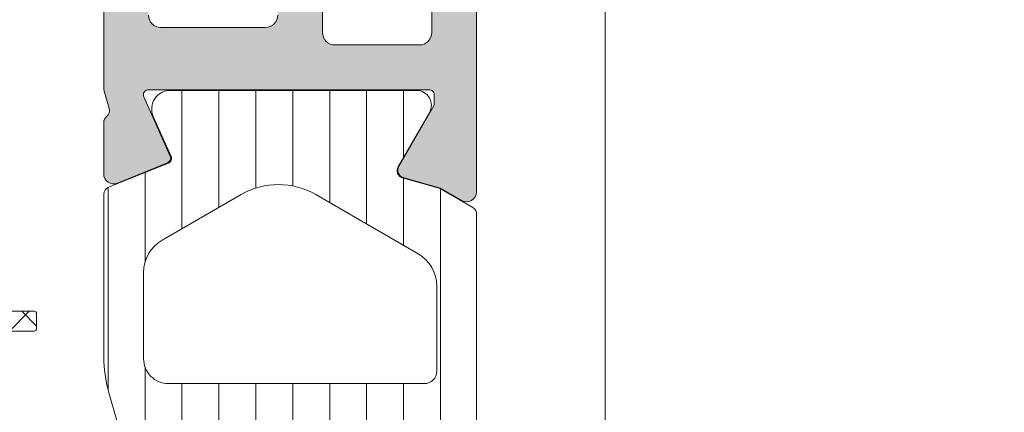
# Model space of a CAD drawing. Header units: millimetres. Extents: x 144573 to 336993, y 74252 to 247042.
# Tile 481 of 656: x 216663 to 216703, y 174667 to 174683. Entities that reach past the tile are written whole.
import ezdxf

# ---------------------------------------------------------------- set-up
doc = ezdxf.new("R2010")
doc.units = ezdxf.units.MM
doc.layers.add('FASÁDA DETAILNÍ', color=255, linetype='Continuous', lineweight=0)
doc.layers.add('NOVA', color=255, linetype='Continuous', lineweight=0)

# ---------------------------------------------------------------- blocks, each defined once
blk = doc.blocks.new('A$C69D17D4D')
at = {"layer": 'FASÁDA DETAILNÍ'}
h = blk.add_hatch(color=256, dxfattribs=at)
edge = h.paths.add_edge_path(flags=16)
edge.add_ellipse((-6469.200171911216, 1338.481925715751), major_axis=(-0.4999740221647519, 0), ratio=1, start_angle=-90.00297707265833, end_angle=0.0029770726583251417, ccw=False)
edge.add_line((-6469.2001459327, 1338.981899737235), (-6451.2001459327, 1338.981899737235))
edge.add_ellipse((-6451.200119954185, 1338.481925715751), major_axis=(-0.4999740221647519, 0), ratio=1, start_angle=179.9970229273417, end_angle=270.00297707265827, ccw=False)
edge.add_line((-6450.7001459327, 1338.481899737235), (-6450.7001459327, 1325.981899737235))
edge.add_ellipse((-6451.200167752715, 1325.981921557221), major_axis=(-0.5000218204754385, 0), ratio=1, start_angle=90.00250027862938, end_angle=179.9974997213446, ccw=False)
edge.add_line((-6451.2001459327, 1325.481899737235), (-6463.8031969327, 1325.481899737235))
edge.add_ellipse((-6463.803198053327, 1323.981900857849), major_axis=(-1.499998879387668, 0), ratio=1, start_angle=-90.00004280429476, end_angle=4.280428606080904e-05)
edge.add_line((-6465.303196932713, 1323.981899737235), (-6465.303196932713, 1310.981911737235))
edge.add_ellipse((-6465.803196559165, 1310.981911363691), major_axis=(-0.49999962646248, 0), ratio=1, start_angle=89.99995719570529, end_angle=180.0000428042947, ccw=False)
edge.add_line((-6465.803196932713, 1310.481911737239), (-6469.200145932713, 1310.481911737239))
edge.add_ellipse((-6469.200146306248, 1310.981911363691), major_axis=(-0.49999962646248, 0), ratio=1, start_angle=-4.280429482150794e-05, end_angle=90.00004280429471, ccw=False)
edge.add_line((-6469.7001459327, 1310.981911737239), (-6469.7001459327, 1338.481899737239))
edge = h.paths.add_edge_path()
edge.add_line((-6498.500140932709, 1339.681911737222), (-6498.500140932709, 1336.681911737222))
edge.add_line((-6498.500140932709, 1336.681911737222), (-6496.500140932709, 1336.681911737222))
edge.add_arc((-6496.500114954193, 1337.181885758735), 0.4999740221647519, 269.9970229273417, 360.0029770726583)
edge.add_line((-6496.000140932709, 1337.181911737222), (-6496.000140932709, 1337.681911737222))
edge.add_line((-6496.000140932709, 1337.681911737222), (-6497.000140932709, 1337.681911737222))
edge.add_line((-6497.000140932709, 1337.681911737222), (-6497.000140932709, 1338.681911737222))
edge.add_arc((-6496.000076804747, 1338.681847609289), 1.000064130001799, 90.00367402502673, 179.9963259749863, ccw=False)
edge.add_line((-6496.000140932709, 1339.681911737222), (-6492.000140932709, 1339.681911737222))
edge.add_arc((-6492.000170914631, 1338.681881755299), 1.000029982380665, 0.0017177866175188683, 89.99828221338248, ccw=False)
edge.add_line((-6491.000140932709, 1338.681911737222), (-6491.000140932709, 1337.681911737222))
edge.add_line((-6491.000140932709, 1337.681911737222), (-6492.000140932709, 1337.681911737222))
edge.add_line((-6492.000140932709, 1337.681911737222), (-6492.000140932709, 1337.181911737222))
edge.add_arc((-6491.500135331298, 1337.181917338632), 0.5000056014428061, 180.0006418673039, 269.9993581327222)
edge.add_line((-6491.500140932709, 1336.681911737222), (-6488.700137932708, 1336.681911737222))
edge.add_arc((-6488.700137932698, 1337.181911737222), 0.5, 270, 450)
edge.add_line((-6488.700137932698, 1337.681911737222), (-6489.000140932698, 1337.681911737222))
edge.add_arc((-6489.000130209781, 1338.181922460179), 0.5000107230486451, 180.0012287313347, 269.99877126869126, ccw=False)
edge.add_line((-6489.500140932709, 1338.181911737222), (-6489.500140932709, 1338.681911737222))
edge.add_arc((-6489.00007301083, 1338.681843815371), 0.500067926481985, 90.00778221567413, 179.9922177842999, ccw=False)
edge.add_line((-6489.000140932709, 1339.181911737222), (-6477.700145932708, 1339.181911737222))
edge.add_arc((-6477.700167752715, 1338.681889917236), 0.5000218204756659, 0.0025002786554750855, 89.99749972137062, ccw=False)
edge.add_line((-6477.2001459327, 1338.681911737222), (-6477.2001459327, 1338.181911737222))
edge.add_arc((-6477.70008325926, 1338.181849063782), 0.4999373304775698, -90.00718274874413, 0.007182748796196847, ccw=False)
edge.add_line((-6477.7001459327, 1337.681911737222), (-6478.000148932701, 1337.681911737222))
edge.add_arc((-6478.000086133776, 1337.181848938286), 0.5000628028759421, 90.00719532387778, 179.9928046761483)
edge.add_line((-6478.500148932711, 1337.181911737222), (-6478.500148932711, 1332.681911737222))
edge.add_arc((-6478.000143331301, 1332.681917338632), 0.5000056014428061, 180.0006418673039, 269.9993581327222)
edge.add_line((-6478.000148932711, 1332.181911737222), (-6477.200145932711, 1332.181911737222))
edge.add_arc((-6477.200119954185, 1332.681885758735), 0.4999740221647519, 269.9970229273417, 360.0029770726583)
edge.add_line((-6476.7001459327, 1332.681911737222), (-6476.7001459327, 1334.681911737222))
edge.add_arc((-6476.200078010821, 1334.681843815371), 0.500067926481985, 90.00778221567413, 179.9922177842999, ccw=False)
edge.add_line((-6476.2001459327, 1335.181911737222), (-6475.7001459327, 1335.181911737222))
edge.add_arc((-6475.70008325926, 1335.681849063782), 0.499937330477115, 269.9928172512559, 360.0071827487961)
edge.add_line((-6475.2001459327, 1335.681911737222), (-6475.2001459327, 1338.681911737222))
edge.add_arc((-6474.700090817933, 1338.681856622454), 0.500055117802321, 90.00631499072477, 179.9936850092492, ccw=False)
edge.add_line((-6474.7001459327, 1339.181911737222), (-6473.000148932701, 1339.181911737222))
edge.add_arc((-6473.000117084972, 1337.681943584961), 1.499968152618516, -0.0012165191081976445, 90.0012165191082, ccw=False)
edge.add_line((-6471.500148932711, 1337.681911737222), (-6471.500148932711, 1311.681911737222))
edge.add_arc((-6472.000128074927, 1311.681890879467), 0.4999791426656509, -90.00239022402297, 0.002390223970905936, ccw=False)
edge.add_line((-6472.000148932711, 1311.181911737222), (-6476.200145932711, 1311.181911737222))
edge.add_arc((-6476.20014033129, 1311.681917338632), 0.5000056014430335, 180.0006418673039, 269.99935813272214, ccw=False)
edge.add_line((-6476.7001459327, 1311.681911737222), (-6476.7001459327, 1313.681911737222))
edge.add_arc((-6477.200167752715, 1313.681889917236), 0.5000218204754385, 0.002500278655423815, 89.99749972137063)
edge.add_line((-6477.2001459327, 1314.181911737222), (-6478.000148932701, 1314.181911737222))
edge.add_arc((-6478.000096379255, 1313.681859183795), 0.5000525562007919, 90.00602154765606, 179.993978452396)
edge.add_line((-6478.500148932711, 1313.681911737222), (-6478.500148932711, 1308.681910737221))
edge.add_line((-6478.500148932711, 1308.681910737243), (-6478.282827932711, 1307.924021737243))
edge.add_arc((-6478.57120634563, 1307.841330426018), 0.2999999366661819, -52.09518532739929, 16.000024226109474, ccw=False)
edge.add_arc((-6478.202595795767, 1307.367910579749), 0.3000001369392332, 127.9047180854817, 179.9999699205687)
edge.add_line((-6478.502595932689, 1307.36791073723), (-6478.502593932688, 1305.30376373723))
edge.add_arc((-6478.102594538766, 1305.303763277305), 0.3999993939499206, 179.9999341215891, 291.9737695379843)
edge.add_line((-6477.952921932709, 1304.932821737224), (-6475.929692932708, 1305.749182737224))
edge.add_arc((-6476.00452955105, 1305.934652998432), 0.19999934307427, 291.9739078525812, 384.14109237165)
edge.add_line((-6475.82202193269, 1306.016449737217), (-6476.89034193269, 1308.400134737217))
edge.add_arc((-6476.707833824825, 1308.481931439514), 0.1999997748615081, 89.18009939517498, 204.1410254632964, ccw=False)
edge.add_line((-6476.70497193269, 1308.681910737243), (-6465.400891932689, 1308.681911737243))
edge.add_arc((-6465.392460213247, 1308.490497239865), 0.1916001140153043, -1.0444500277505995, 92.52222189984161, ccw=False)
edge.add_line((-6465.200891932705, 1308.487004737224), (-6465.200891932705, 1308.066420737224))
edge.add_line((-6465.200891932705, 1308.066420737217), (-6466.632626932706, 1305.600808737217))
edge.add_arc((-6466.373289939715, 1305.449997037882), 0.2999997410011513, 149.8208038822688, 254.0000282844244)
edge.add_line((-6466.455980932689, 1305.161618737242), (-6464.963819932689, 1304.733747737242))
edge.add_line((-6464.963819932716, 1304.73374773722), (-6464.100544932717, 1304.23533573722))
edge.add_arc((-6463.900544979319, 1304.581745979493), 0.4000000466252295, 240.0000115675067, 359.9999652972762)
edge.add_line((-6463.5005449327, 1304.581745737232), (-6463.5008919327, 1308.689676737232))
edge.add_line((-6463.500891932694, 1308.689676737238), (-6463.503196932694, 1323.181733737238))
edge.add_arc((-6463.003197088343, 1323.181911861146), 0.4999998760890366, 89.99998216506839, 180.0204115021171, ccw=False)
edge.add_line((-6463.003196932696, 1323.681911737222), (-6457.600154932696, 1323.681911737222))
edge.add_arc((-6457.600154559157, 1323.181912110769), 0.49999962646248, -4.28042947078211e-05, 90.00004280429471, ccw=False)
edge.add_line((-6457.100154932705, 1323.181911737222), (-6457.100154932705, 1320.681911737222))
edge.add_arc((-6456.600155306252, 1320.681911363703), 0.49999962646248, 179.9999571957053, 270.0000428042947)
edge.add_line((-6456.600154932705, 1320.181911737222), (-6455.300151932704, 1320.181911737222))
edge.add_arc((-6455.300131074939, 1320.681890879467), 0.4999791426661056, 269.997609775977, 360.002390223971)
edge.add_line((-6454.800151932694, 1320.681911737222), (-6454.800151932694, 1321.181911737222))
edge.add_line((-6454.800151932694, 1321.181911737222), (-6455.800151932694, 1321.181911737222))
edge.add_line((-6455.800151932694, 1321.181911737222), (-6455.800151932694, 1322.681911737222))
edge.add_arc((-6454.800120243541, 1322.681880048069), 1.000031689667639, 90.00181559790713, 179.998184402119, ccw=False)
edge.add_line((-6454.800151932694, 1323.681911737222), (-6450.800151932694, 1323.681911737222))
edge.add_arc((-6450.800221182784, 1322.681842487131), 1.00006925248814, 0.003967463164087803, 89.99603253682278, ccw=False)
edge.add_line((-6449.800151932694, 1322.681911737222), (-6449.800151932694, 1321.181911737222))
edge.add_line((-6449.800151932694, 1321.181911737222), (-6450.800151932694, 1321.181911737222))
edge.add_line((-6450.800151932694, 1321.181911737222), (-6450.800151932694, 1320.681911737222))
edge.add_arc((-6450.300177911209, 1320.681885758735), 0.4999740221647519, 179.9970229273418, 270.0029770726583)
edge.add_line((-6450.300151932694, 1320.181911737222), (-6449.000148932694, 1320.181911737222))
edge.add_arc((-6449.000154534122, 1320.681917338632), 0.5000056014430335, 270.0006418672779, 359.9993581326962)
edge.add_line((-6448.500148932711, 1320.681911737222), (-6448.500148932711, 1339.681911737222))
edge.add_arc((-6450.000119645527, 1339.681941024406), 1.499970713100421, 359.9988812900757, 450.0011187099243)
edge.add_line((-6450.000148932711, 1341.181911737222), (-6497.000140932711, 1341.181911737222))
edge.add_arc((-6497.000080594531, 1339.681851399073), 1.500060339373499, 90.00230465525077, 179.9976953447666)
h = blk.add_hatch(dxfattribs=at)
h.set_pattern_fill('ANSI37', color=256, scale=0.48, angle=90, style=0)
h.set_pattern_definition([(135, (-6493.500120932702, 1281.181939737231), (-1.077630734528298, -1.077630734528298), []), (225, (-6493.500120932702, 1281.181939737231), (1.077630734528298, -1.077630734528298), [])])
edge = h.paths.add_edge_path(flags=16)
edge.add_line((-6494.164414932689, 1277.780662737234), (-6495.557268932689, 1277.880406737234))
edge.add_arc((-6495.600126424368, 1277.281939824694), 0.599999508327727, 85.90391948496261, 180.0000083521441)
edge.add_arc((-6495.600126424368, 1277.28193964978), 0.5999995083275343, 179.9999916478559, 274.0960805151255)
edge.add_line((-6495.557268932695, 1276.683472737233), (-6494.164414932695, 1276.783216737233))
edge.add_arc((-6494.200129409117, 1277.281939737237), 0.500000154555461, 274.0960644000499, 445.903935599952)
edge = h.paths.add_edge_path(flags=16)
edge.add_arc((-6491.00012130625, 1275.681943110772), 0.49999962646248, 89.99995719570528, 180.0000428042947)
edge.add_line((-6491.500120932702, 1275.681942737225), (-6491.500120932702, 1272.088257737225))
edge.add_arc((-6491.000120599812, 1272.088257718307), 0.5000003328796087, 179.9999978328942, 293.2180266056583)
edge.add_line((-6490.803004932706, 1271.62875173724), (-6484.471902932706, 1274.34462973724))
edge.add_arc((-6484.669018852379, 1274.804135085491), 0.4999998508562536, 293.218081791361, 362.5001106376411)
edge.add_line((-6484.169494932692, 1274.825945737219), (-6484.207820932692, 1275.703752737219))
edge.add_arc((-6484.707344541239, 1275.68194324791), 0.4999994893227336, 2.499979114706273, 90.00004485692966)
edge.add_line((-6484.707344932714, 1276.181942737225), (-6491.000120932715, 1276.181942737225))
edge = h.paths.add_edge_path(flags=16)
edge.add_line((-6485.591958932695, 1301.235861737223), (-6494.488811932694, 1305.384531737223))
edge.add_arc((-6494.700121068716, 1304.931377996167), 0.4999998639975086, 64.99999208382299, 180.0000296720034)
edge.add_line((-6495.200120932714, 1304.93137773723), (-6495.200120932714, 1295.58194273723))
edge.add_arc((-6494.700121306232, 1295.5819423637), 0.49999962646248, 179.9999571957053, 270.0000428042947)
edge.add_line((-6494.700120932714, 1295.081942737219), (-6485.576197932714, 1295.081942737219))
edge.add_arc((-6485.576198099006, 1295.581942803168), 0.5000000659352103, 270.0000190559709, 362.5000272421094)
edge.add_line((-6485.076673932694, 1295.603752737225), (-6485.303743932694, 1300.804516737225))
edge.add_arc((-6485.803269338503, 1300.782707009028), 0.5000012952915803, 2.499997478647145, 64.99990801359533)
edge = h.paths.add_edge_path(flags=16)
edge.add_arc((-6494.700121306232, 1292.381943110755), 0.49999962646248, 89.99995719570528, 180.0000428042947)
edge.add_line((-6495.200120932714, 1292.381942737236), (-6495.200120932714, 1285.181942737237))
edge.add_arc((-6494.700121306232, 1285.181942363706), 0.49999962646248, 179.9999571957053, 270.0000428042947)
edge.add_line((-6494.700120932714, 1284.681942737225), (-6493.500120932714, 1284.681942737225))
edge.add_arc((-6493.50011943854, 1282.681944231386), 1.999998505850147, -4.280428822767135e-05, 90.00004280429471, ccw=False)
edge.add_line((-6491.500120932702, 1282.681942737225), (-6491.500120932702, 1278.881942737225))
edge.add_arc((-6491.00012130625, 1278.881942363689), 0.49999962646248, 179.9999571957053, 270.0000428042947)
edge.add_line((-6491.000120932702, 1278.381942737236), (-6484.847059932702, 1278.381942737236))
edge.add_arc((-6484.847060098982, 1278.881942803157), 0.5000000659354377, 270.0000190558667, 362.5000272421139)
edge.add_line((-6484.347535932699, 1278.903752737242), (-6484.587670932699, 1284.403752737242))
edge.add_arc((-6485.087194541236, 1284.381943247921), 0.4999994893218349, 2.49997911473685, 90.00004485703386)
edge.add_line((-6485.087194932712, 1284.881942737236), (-6490.400120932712, 1284.881942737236))
edge.add_arc((-6490.400120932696, 1285.981942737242), 1.099999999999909, 90, 270, ccw=False)
edge.add_line((-6490.400120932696, 1287.081942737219), (-6485.226909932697, 1287.081942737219))
edge.add_arc((-6485.226910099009, 1287.581942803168), 0.5000000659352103, 270.0000190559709, 362.5000272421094)
edge.add_line((-6484.727385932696, 1287.603752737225), (-6484.936958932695, 1292.403752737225))
edge.add_arc((-6485.436482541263, 1292.381943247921), 0.4999994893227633, 2.499979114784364, 90.00004485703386)
edge.add_line((-6485.43648293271, 1292.881942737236), (-6494.700120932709, 1292.881942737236))
edge = h.paths.add_edge_path()
edge.add_line((-6493.313663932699, 1307.594995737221), (-6484.525797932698, 1303.497146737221))
edge.add_ellipse((-6485.793655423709, 1300.778221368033), major_axis=(-3.000002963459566, 0), ratio=1, start_angle=182.500058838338, end_angle=244.9999693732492, ccw=False)
edge.add_line((-6482.796507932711, 1300.909082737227), (-6482.768173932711, 1300.260132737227))
edge.add_ellipse((-6482.268650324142, 1300.281942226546), major_axis=(-0.4999994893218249, 0), ratio=1, start_angle=2.499979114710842, end_angle=90.00004485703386)
edge.add_line((-6482.268649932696, 1299.781942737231), (-6481.300120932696, 1299.781942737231))
edge.add_ellipse((-6481.300120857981, 1299.681942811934), major_axis=(-0.09999992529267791, 0), ratio=1, start_angle=179.9999571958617, end_angle=270.00004280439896, ccw=False)
edge.add_line((-6481.200120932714, 1299.681942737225), (-6481.200120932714, 1299.081942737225))
edge.add_ellipse((-6481.300120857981, 1299.081942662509), major_axis=(-0.09999992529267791, 0), ratio=1, start_angle=89.9999571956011, end_angle=180.0000428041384, ccw=False)
edge.add_line((-6481.30012093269, 1298.981942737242), (-6482.20315893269, 1298.981942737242))
edge.add_ellipse((-6482.20315876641, 1298.481942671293), major_axis=(-0.500000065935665, 0), ratio=1, start_angle=-89.99998094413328, end_angle=2.500027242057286)
edge.add_line((-6482.702682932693, 1298.460132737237), (-6482.308844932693, 1289.559838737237))
edge.add_ellipse((-6481.809333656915, 1289.58194284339), major_axis=(-0.5000001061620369, 0), ratio=1, start_angle=2.533769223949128, end_angle=90.00008298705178)
edge.add_line((-6481.809332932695, 1289.081942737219), (-6481.200120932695, 1289.081942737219))
edge.add_ellipse((-6481.200120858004, 1288.981942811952), major_axis=(-0.09999992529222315, 0), ratio=1, start_angle=179.9999571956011, end_angle=270.00004280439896, ccw=False)
edge.add_line((-6481.100120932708, 1288.981942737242), (-6481.100120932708, 1288.381942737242))
edge.add_ellipse((-6481.200120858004, 1288.381942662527), major_axis=(-0.09999992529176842, 0), ratio=1, start_angle=89.9999571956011, end_angle=180.000042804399, ccw=False)
edge.add_line((-6481.200120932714, 1288.281942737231), (-6481.729682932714, 1288.281942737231))
edge.add_ellipse((-6481.729683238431, 1287.781942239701), major_axis=(-0.5000004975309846, 0), ratio=1, start_angle=-90.000035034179, end_angle=2.533697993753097)
edge.add_line((-6482.229194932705, 1287.759838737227), (-6481.718538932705, 1276.219613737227))
edge.add_ellipse((-6481.219014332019, 1276.241423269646), major_axis=(-0.5000004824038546, 0), ratio=1, start_angle=2.499979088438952, end_angle=93.21705730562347)
edge.add_line((-6481.19095493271, 1275.742210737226), (-6476.05721193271, 1276.030773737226))
edge.add_ellipse((-6476.172767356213, 1276.44119173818), major_axis=(-0.426375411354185, 0), ratio=1, start_angle=105.7248544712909, end_angle=249.2410276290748)
edge.add_line((-6476.021643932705, 1276.839886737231), (-6476.254246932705, 1276.838646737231))
edge.add_line((-6476.254246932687, 1276.838646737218), (-6478.136825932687, 1276.540508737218))
edge.add_line((-6478.136825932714, 1276.540508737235), (-6480.986110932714, 1276.940934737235))
edge.add_ellipse((-6480.944360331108, 1277.238015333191), major_axis=(-0.2999999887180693, 0), ratio=1, start_angle=-34.597746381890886, end_angle=82.0002559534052, ccw=False)
edge.add_ellipse((-6478.721789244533, 1275.704901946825), major_axis=(-3.000047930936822, 0), ratio=1, start_angle=251.99157541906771, end_angle=325.40235871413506, ccw=False)
edge.add_line((-6477.794303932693, 1278.557980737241), (-6475.539412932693, 1277.924404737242))
edge.add_ellipse((-6475.700342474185, 1277.149192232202), major_axis=(-0.7917403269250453, 0), ratio=1, start_angle=186.798346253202, end_angle=258.2723102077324, ccw=False)
edge.add_line((-6474.914168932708, 1277.242914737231), (-6474.912947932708, 1276.184704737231))
edge.add_ellipse((-6476.092034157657, 1276.313828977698), major_axis=(-1.18613548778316, 0), ratio=1, start_angle=108.655576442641, end_angle=173.7503218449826, ccw=False)
edge.add_line((-6475.712614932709, 1275.190014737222), (-6478.953954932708, 1274.095681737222))
edge.add_line((-6478.953954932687, 1274.095681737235), (-6487.003749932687, 1271.205903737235))
edge.add_line((-6487.003749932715, 1271.205903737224), (-6496.901626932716, 1266.873094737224))
edge.add_ellipse((-6497.09989699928, 1267.332103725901), major_axis=(-0.5000002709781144, 0), ratio=1, start_angle=0.0665763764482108, end_angle=113.36204948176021, ccw=False)
edge.add_line((-6497.59989693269, 1267.331522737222), (-6497.600531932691, 1267.878223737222))
edge.add_ellipse((-6497.100531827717, 1267.878804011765), major_axis=(-0.50000044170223, 0), ratio=1, start_angle=-66.07917546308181, end_angle=0.06649451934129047, ccw=False)
edge.add_line((-6497.303268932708, 1268.335857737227), (-6494.099265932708, 1269.737613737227))
edge.add_ellipse((-6494.500120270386, 1270.653754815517), major_axis=(-0.9999993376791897, 0), ratio=1, start_angle=113.6316147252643, end_angle=180.0000528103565)
edge.add_line((-6493.500120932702, 1270.653755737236), (-6493.500120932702, 1275.881697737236))
edge.add_line((-6493.500120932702, 1275.881697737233), (-6495.299599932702, 1275.881706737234))
edge.add_line((-6495.29959993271, 1275.881706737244), (-6495.43754193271, 1275.366905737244))
edge.add_ellipse((-6495.714695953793, 1275.48167099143), major_axis=(-0.2999756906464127, 0), ratio=1, start_angle=67.49643330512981, end_angle=157.5062997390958, ccw=False)
edge.add_line((-6495.829508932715, 1275.204536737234), (-6497.099635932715, 1276.053703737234))
edge.add_ellipse((-6496.599915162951, 1276.919567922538), major_axis=(-0.9997207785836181, 0), ratio=1, start_angle=-0.007611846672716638, end_angle=60.00923930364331, ccw=False)
edge.add_line((-6497.599635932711, 1276.919700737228), (-6497.599604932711, 1277.644061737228))
edge.add_ellipse((-6496.599867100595, 1277.643853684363), major_axis=(-0.9997378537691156, 0), ratio=1, start_angle=299.99132494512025, end_angle=359.98807632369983, ccw=False)
edge.add_line((-6497.099604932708, 1278.509727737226), (-6495.829508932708, 1279.358894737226))
edge.add_ellipse((-6495.714697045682, 1279.081747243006), major_axis=(-0.2999875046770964, 0), ratio=1, start_angle=202.4986038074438, end_angle=292.50240617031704, ccw=False)
edge.add_line((-6495.437541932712, 1279.196540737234), (-6495.299569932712, 1278.681724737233))
edge.add_line((-6495.299569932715, 1278.681724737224), (-6493.500120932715, 1278.681716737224))
edge.add_line((-6493.500120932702, 1278.681716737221), (-6493.500120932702, 1281.881943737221))
edge.add_ellipse((-6493.800120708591, 1281.881943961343), major_axis=(-0.2999997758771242, 0), ratio=1, start_angle=179.9999571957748, end_angle=270.0000428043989)
edge.add_line((-6493.80012093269, 1282.181943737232), (-6497.10011693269, 1282.181943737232))
edge.add_ellipse((-6497.100117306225, 1282.681943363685), major_axis=(-0.49999962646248, 0), ratio=1, start_angle=-4.280429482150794e-05, end_angle=90.00004280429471, ccw=False)
edge.add_line((-6497.600116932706, 1282.681943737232), (-6497.600116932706, 1309.579565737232))
edge.add_line((-6497.600116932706, 1309.579565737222), (-6496.049724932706, 1310.474683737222))
edge.add_ellipse((-6495.799724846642, 1310.041671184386), major_axis=(-0.4999999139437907, 0), ratio=1, start_angle=180.0000633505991, end_angle=300.0000170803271, ccw=False)
edge.add_line((-6495.299724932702, 1310.041671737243), (-6493.602353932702, 1310.041671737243))
edge.add_line((-6493.602353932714, 1310.041671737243), (-6493.602353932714, 1308.048149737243))
edge.add_ellipse((-6493.102353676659, 1308.048149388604), major_axis=(-0.5000002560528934, 0), ratio=1, start_angle=-3.995133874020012e-05, end_angle=64.99987141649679)
h = blk.add_hatch(dxfattribs=at)
h.set_pattern_fill('ANSI37', color=256, scale=0.48, angle=90, style=0)
h.set_pattern_definition([(135, (-6493.500120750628, 1281.181939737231), (-1.077630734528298, -1.077630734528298), []), (225, (-6493.500120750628, 1281.181939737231), (1.077630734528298, -1.077630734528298), [])])
edge = h.paths.add_edge_path(flags=16)
edge.add_line((-6494.164414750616, 1277.780662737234), (-6495.557268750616, 1277.880406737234))
edge.add_arc((-6495.600126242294, 1277.281939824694), 0.599999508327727, 85.90391948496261, 180.0000083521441)
edge.add_arc((-6495.600126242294, 1277.28193964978), 0.5999995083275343, 179.9999916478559, 274.0960805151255)
edge.add_line((-6495.557268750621, 1276.683472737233), (-6494.164414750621, 1276.783216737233))
edge.add_arc((-6494.200129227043, 1277.281939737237), 0.500000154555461, 274.0960644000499, 445.903935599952)
edge = h.paths.add_edge_path(flags=16)
edge.add_arc((-6491.000121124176, 1275.681943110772), 0.49999962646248, 89.99995719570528, 180.0000428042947)
edge.add_line((-6491.500120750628, 1275.681942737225), (-6491.500120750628, 1272.088257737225))
edge.add_arc((-6491.000120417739, 1272.088257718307), 0.5000003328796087, 179.9999978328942, 293.2180266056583)
edge.add_line((-6490.803004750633, 1271.62875173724), (-6484.471902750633, 1274.34462973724))
edge.add_arc((-6484.669018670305, 1274.804135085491), 0.4999998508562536, 293.218081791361, 362.5001106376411)
edge.add_line((-6484.169494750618, 1274.825945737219), (-6484.207820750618, 1275.703752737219))
edge.add_arc((-6484.707344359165, 1275.68194324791), 0.4999994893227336, 2.499979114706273, 90.00004485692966)
edge.add_line((-6484.707344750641, 1276.181942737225), (-6491.000120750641, 1276.181942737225))
edge = h.paths.add_edge_path(flags=16)
edge.add_line((-6485.591958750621, 1301.235861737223), (-6494.488811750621, 1305.384531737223))
edge.add_arc((-6494.700120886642, 1304.931377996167), 0.4999998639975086, 64.99999208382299, 180.0000296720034)
edge.add_line((-6495.20012075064, 1304.93137773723), (-6495.20012075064, 1295.58194273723))
edge.add_arc((-6494.700121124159, 1295.5819423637), 0.49999962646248, 179.9999571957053, 270.0000428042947)
edge.add_line((-6494.70012075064, 1295.081942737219), (-6485.57619775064, 1295.081942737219))
edge.add_arc((-6485.576197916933, 1295.581942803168), 0.5000000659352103, 270.0000190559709, 362.5000272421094)
edge.add_line((-6485.07667375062, 1295.603752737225), (-6485.30374375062, 1300.804516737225))
edge.add_arc((-6485.803269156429, 1300.782707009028), 0.5000012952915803, 2.499997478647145, 64.99990801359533)
edge = h.paths.add_edge_path(flags=16)
edge.add_arc((-6494.700121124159, 1292.381943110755), 0.49999962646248, 89.99995719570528, 180.0000428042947)
edge.add_line((-6495.20012075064, 1292.381942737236), (-6495.20012075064, 1285.181942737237))
edge.add_arc((-6494.700121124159, 1285.181942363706), 0.49999962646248, 179.9999571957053, 270.0000428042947)
edge.add_line((-6494.70012075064, 1284.681942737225), (-6493.50012075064, 1284.681942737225))
edge.add_arc((-6493.500119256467, 1282.681944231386), 1.999998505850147, -4.280428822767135e-05, 90.00004280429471, ccw=False)
edge.add_line((-6491.500120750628, 1282.681942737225), (-6491.500120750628, 1278.881942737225))
edge.add_arc((-6491.000121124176, 1278.881942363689), 0.49999962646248, 179.9999571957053, 270.0000428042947)
edge.add_line((-6491.000120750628, 1278.381942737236), (-6484.847059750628, 1278.381942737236))
edge.add_arc((-6484.847059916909, 1278.881942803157), 0.5000000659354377, 270.0000190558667, 362.5000272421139)
edge.add_line((-6484.347535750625, 1278.903752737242), (-6484.587670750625, 1284.403752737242))
edge.add_arc((-6485.087194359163, 1284.381943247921), 0.4999994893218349, 2.49997911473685, 90.00004485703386)
edge.add_line((-6485.087194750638, 1284.881942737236), (-6490.400120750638, 1284.881942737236))
edge.add_arc((-6490.400120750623, 1285.981942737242), 1.099999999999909, 90, 270, ccw=False)
edge.add_line((-6490.400120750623, 1287.081942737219), (-6485.226909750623, 1287.081942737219))
edge.add_arc((-6485.226909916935, 1287.581942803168), 0.5000000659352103, 270.0000190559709, 362.5000272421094)
edge.add_line((-6484.727385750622, 1287.603752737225), (-6484.936958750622, 1292.403752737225))
edge.add_arc((-6485.43648235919, 1292.381943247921), 0.4999994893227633, 2.499979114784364, 90.00004485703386)
edge.add_line((-6485.436482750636, 1292.881942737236), (-6494.700120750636, 1292.881942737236))
edge = h.paths.add_edge_path()
edge.add_line((-6493.313663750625, 1307.594995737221), (-6484.525797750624, 1303.497146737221))
edge.add_ellipse((-6485.793655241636, 1300.778221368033), major_axis=(-3.000002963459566, 0), ratio=1, start_angle=182.500058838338, end_angle=244.9999693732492, ccw=False)
edge.add_line((-6482.796507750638, 1300.909082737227), (-6482.768173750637, 1300.260132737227))
edge.add_ellipse((-6482.268650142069, 1300.281942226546), major_axis=(-0.4999994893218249, 0), ratio=1, start_angle=2.499979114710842, end_angle=90.00004485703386)
edge.add_line((-6482.268649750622, 1299.781942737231), (-6481.300120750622, 1299.781942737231))
edge.add_ellipse((-6481.300120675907, 1299.681942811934), major_axis=(-0.09999992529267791, 0), ratio=1, start_angle=179.9999571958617, end_angle=270.00004280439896, ccw=False)
edge.add_line((-6481.20012075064, 1299.681942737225), (-6481.20012075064, 1299.081942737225))
edge.add_ellipse((-6481.300120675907, 1299.081942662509), major_axis=(-0.09999992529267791, 0), ratio=1, start_angle=89.9999571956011, end_angle=180.0000428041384, ccw=False)
edge.add_line((-6481.300120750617, 1298.981942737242), (-6482.203158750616, 1298.981942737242))
edge.add_ellipse((-6482.203158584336, 1298.481942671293), major_axis=(-0.500000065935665, 0), ratio=1, start_angle=-89.99998094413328, end_angle=2.500027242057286)
edge.add_line((-6482.70268275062, 1298.460132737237), (-6482.30884475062, 1289.559838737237))
edge.add_ellipse((-6481.809333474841, 1289.58194284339), major_axis=(-0.5000001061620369, 0), ratio=1, start_angle=2.533769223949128, end_angle=90.00008298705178)
edge.add_line((-6481.809332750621, 1289.081942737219), (-6481.200120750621, 1289.081942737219))
edge.add_ellipse((-6481.200120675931, 1288.981942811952), major_axis=(-0.09999992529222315, 0), ratio=1, start_angle=179.9999571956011, end_angle=270.00004280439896, ccw=False)
edge.add_line((-6481.100120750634, 1288.981942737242), (-6481.100120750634, 1288.381942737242))
edge.add_ellipse((-6481.200120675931, 1288.381942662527), major_axis=(-0.09999992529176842, 0), ratio=1, start_angle=89.9999571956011, end_angle=180.000042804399, ccw=False)
edge.add_line((-6481.20012075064, 1288.281942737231), (-6481.729682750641, 1288.281942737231))
edge.add_ellipse((-6481.729683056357, 1287.781942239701), major_axis=(-0.5000004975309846, 0), ratio=1, start_angle=-90.000035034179, end_angle=2.533697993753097)
edge.add_line((-6482.229194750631, 1287.759838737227), (-6481.718538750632, 1276.219613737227))
edge.add_ellipse((-6481.219014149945, 1276.241423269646), major_axis=(-0.5000004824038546, 0), ratio=1, start_angle=2.499979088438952, end_angle=93.21705730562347)
edge.add_line((-6481.190954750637, 1275.742210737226), (-6476.057211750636, 1276.030773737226))
edge.add_ellipse((-6476.172767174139, 1276.44119173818), major_axis=(-0.426375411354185, 0), ratio=1, start_angle=105.7248544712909, end_angle=249.2410276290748)
edge.add_line((-6476.021643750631, 1276.839886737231), (-6476.254246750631, 1276.838646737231))
edge.add_line((-6476.254246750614, 1276.838646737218), (-6478.136825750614, 1276.540508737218))
edge.add_line((-6478.13682575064, 1276.540508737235), (-6480.98611075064, 1276.940934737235))
edge.add_ellipse((-6480.944360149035, 1277.238015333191), major_axis=(-0.2999999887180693, 0), ratio=1, start_angle=-34.597746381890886, end_angle=82.0002559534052, ccw=False)
edge.add_ellipse((-6478.72178906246, 1275.704901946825), major_axis=(-3.000047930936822, 0), ratio=1, start_angle=251.99157541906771, end_angle=325.40235871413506, ccw=False)
edge.add_line((-6477.794303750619, 1278.557980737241), (-6475.53941275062, 1277.924404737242))
edge.add_ellipse((-6475.700342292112, 1277.149192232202), major_axis=(-0.7917403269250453, 0), ratio=1, start_angle=186.798346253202, end_angle=258.2723102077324, ccw=False)
edge.add_line((-6474.914168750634, 1277.242914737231), (-6474.912947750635, 1276.184704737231))
edge.add_ellipse((-6476.092033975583, 1276.313828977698), major_axis=(-1.18613548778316, 0), ratio=1, start_angle=108.655576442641, end_angle=173.7503218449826, ccw=False)
edge.add_line((-6475.712614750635, 1275.190014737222), (-6478.953954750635, 1274.095681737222))
edge.add_line((-6478.953954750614, 1274.095681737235), (-6487.003749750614, 1271.205903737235))
edge.add_line((-6487.003749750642, 1271.205903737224), (-6496.901626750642, 1266.873094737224))
edge.add_ellipse((-6497.099896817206, 1267.332103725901), major_axis=(-0.5000002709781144, 0), ratio=1, start_angle=0.0665763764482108, end_angle=113.36204948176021, ccw=False)
edge.add_line((-6497.599896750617, 1267.331522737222), (-6497.600531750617, 1267.878223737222))
edge.add_ellipse((-6497.100531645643, 1267.878804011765), major_axis=(-0.50000044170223, 0), ratio=1, start_angle=-66.07917546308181, end_angle=0.06649451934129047, ccw=False)
edge.add_line((-6497.303268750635, 1268.335857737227), (-6494.099265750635, 1269.737613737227))
edge.add_ellipse((-6494.500120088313, 1270.653754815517), major_axis=(-0.9999993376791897, 0), ratio=1, start_angle=113.6316147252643, end_angle=180.0000528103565)
edge.add_line((-6493.500120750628, 1270.653755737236), (-6493.500120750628, 1275.881697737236))
edge.add_line((-6493.500120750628, 1275.881697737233), (-6495.299599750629, 1275.881706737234))
edge.add_line((-6495.299599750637, 1275.881706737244), (-6495.437541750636, 1275.366905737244))
edge.add_ellipse((-6495.71469577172, 1275.48167099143), major_axis=(-0.2999756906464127, 0), ratio=1, start_angle=67.49643330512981, end_angle=157.5062997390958, ccw=False)
edge.add_line((-6495.829508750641, 1275.204536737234), (-6497.099635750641, 1276.053703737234))
edge.add_ellipse((-6496.599914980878, 1276.919567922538), major_axis=(-0.9997207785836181, 0), ratio=1, start_angle=-0.007611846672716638, end_angle=60.00923930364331, ccw=False)
edge.add_line((-6497.599635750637, 1276.919700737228), (-6497.599604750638, 1277.644061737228))
edge.add_ellipse((-6496.599866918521, 1277.643853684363), major_axis=(-0.9997378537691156, 0), ratio=1, start_angle=299.99132494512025, end_angle=359.98807632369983, ccw=False)
edge.add_line((-6497.099604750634, 1278.509727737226), (-6495.829508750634, 1279.358894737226))
edge.add_ellipse((-6495.714696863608, 1279.081747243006), major_axis=(-0.2999875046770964, 0), ratio=1, start_angle=202.4986038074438, end_angle=292.50240617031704, ccw=False)
edge.add_line((-6495.437541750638, 1279.196540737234), (-6495.299569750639, 1278.681724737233))
edge.add_line((-6495.299569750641, 1278.681724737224), (-6493.500120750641, 1278.681716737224))
edge.add_line((-6493.500120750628, 1278.681716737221), (-6493.500120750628, 1281.881943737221))
edge.add_ellipse((-6493.800120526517, 1281.881943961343), major_axis=(-0.2999997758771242, 0), ratio=1, start_angle=179.9999571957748, end_angle=270.0000428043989)
edge.add_line((-6493.800120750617, 1282.181943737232), (-6497.100116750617, 1282.181943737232))
edge.add_ellipse((-6497.100117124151, 1282.681943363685), major_axis=(-0.49999962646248, 0), ratio=1, start_angle=-4.280429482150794e-05, end_angle=90.00004280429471, ccw=False)
edge.add_line((-6497.600116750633, 1282.681943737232), (-6497.600116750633, 1309.579565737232))
edge.add_line((-6497.600116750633, 1309.579565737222), (-6496.049724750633, 1310.474683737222))
edge.add_ellipse((-6495.799724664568, 1310.041671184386), major_axis=(-0.4999999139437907, 0), ratio=1, start_angle=180.0000633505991, end_angle=300.0000170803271, ccw=False)
edge.add_line((-6495.299724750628, 1310.041671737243), (-6493.602353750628, 1310.041671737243))
edge.add_line((-6493.602353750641, 1310.041671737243), (-6493.602353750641, 1308.048149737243))
edge.add_ellipse((-6493.102353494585, 1308.048149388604), major_axis=(-0.5000002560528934, 0), ratio=1, start_angle=-3.995133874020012e-05, end_angle=64.99987141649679)
h = blk.add_hatch(dxfattribs=at)
h.set_pattern_fill('ANSI31', color=256, scale=0.468, angle=45, style=0)
h.set_pattern_definition([(90, (-6463.500120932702, 1263.181939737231), (-1.4859, 3.33066907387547e-16), [])])
edge = h.paths.add_edge_path(flags=16)
edge.add_line((-6465.848220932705, 1281.270417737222), (-6468.070930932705, 1279.987055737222))
edge.add_ellipse((-6469.070803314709, 1281.718780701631), major_axis=(-1.999654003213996, 0), ratio=1, start_angle=60.000045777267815, end_angle=120.00150144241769, ccw=False)
edge.add_line((-6470.070628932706, 1279.987028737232), (-6471.200146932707, 1280.639156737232))
edge.add_ellipse((-6469.70014380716, 1283.237236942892), major_axis=(-3.000005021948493, 0), ratio=1, start_angle=16.00005471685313, end_angle=59.99998644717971, ccw=False)
edge.add_line((-6472.583932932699, 1282.410320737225), (-6473.636580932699, 1286.081342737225))
edge.add_ellipse((-6473.155949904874, 1286.21916153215), major_axis=(-0.5000002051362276, 0), ratio=1, start_angle=-90.00079895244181, end_angle=16.000007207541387, ccw=False)
edge.add_line((-6473.155942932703, 1286.719161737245), (-6465.598189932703, 1286.719051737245))
edge.add_ellipse((-6465.598199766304, 1286.219051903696), major_axis=(-0.4999998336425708, 0), ratio=1, start_angle=179.9991787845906, end_angle=269.9988731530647, ccw=False)
edge.add_line((-6465.09819993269, 1286.219044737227), (-6465.09825593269, 1282.569395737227))
edge.add_ellipse((-6466.598255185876, 1282.569435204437), major_axis=(-1.49999925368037, 0), ratio=1, start_angle=120.00152725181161, end_angle=179.9984924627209, ccw=False)
edge = h.paths.add_edge_path(flags=16)
edge.add_line((-6465.59817193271, 1288.319053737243), (-6473.90150193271, 1288.319180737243))
edge.add_ellipse((-6473.901493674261, 1288.819181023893), major_axis=(-0.500000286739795, 0), ratio=1, start_angle=15.999943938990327, end_angle=89.99905365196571, ccw=False)
edge.add_line((-6474.382124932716, 1288.681362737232), (-6476.089051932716, 1294.634124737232))
edge.add_ellipse((-6475.608421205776, 1294.771943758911), major_axis=(-0.4999999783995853, 0), ratio=1, start_angle=-90.00094802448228, end_angle=16.000041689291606, ccw=False)
edge.add_line((-6475.608412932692, 1295.271943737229), (-6465.598058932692, 1295.271773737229))
edge.add_ellipse((-6465.598071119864, 1294.771773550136), major_axis=(-0.5000001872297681, 0), ratio=1, start_angle=179.9991047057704, end_angle=269.9986034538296, ccw=False)
edge.add_line((-6465.098070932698, 1294.771765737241), (-6465.098160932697, 1288.819045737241))
edge.add_ellipse((-6465.59816120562, 1288.81905401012), major_axis=(-0.5000002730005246, 0), ratio=1, start_angle=89.99877076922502, end_angle=179.9990519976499, ccw=False)
edge = h.paths.add_edge_path(flags=16)
edge.add_line((-6476.147207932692, 1302.636077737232), (-6472.970817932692, 1304.469966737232))
edge.add_ellipse((-6471.470818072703, 1301.871886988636), major_axis=(-3.000002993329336, 0), ratio=1, start_angle=239.9985082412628, end_angle=299.99996390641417, ccw=False)
edge.add_line((-6469.970748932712, 1304.46992673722), (-6465.847865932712, 1302.08943173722))
edge.add_ellipse((-6466.597901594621, 1300.790413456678), major_axis=(-1.500000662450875, 0), ratio=1, start_angle=179.9984828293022, end_angle=239.9984416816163, ccw=False)
edge.add_line((-6465.097900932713, 1300.790373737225), (-6465.097991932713, 1297.371759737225))
edge.add_ellipse((-6465.597991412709, 1297.371773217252), major_axis=(-0.499999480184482, 0), ratio=1, start_angle=89.9985653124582, end_angle=179.9984553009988, ccw=False)
edge.add_line((-6465.598003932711, 1296.871773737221), (-6475.897318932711, 1296.871954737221))
edge.add_ellipse((-6475.897300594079, 1297.871955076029), major_axis=(-1.00000033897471, 0), ratio=1, start_angle=-0.0015275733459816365, end_angle=89.99894927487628, ccw=False)
edge.add_line((-6476.897300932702, 1297.871981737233), (-6476.897207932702, 1301.337079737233))
edge.add_ellipse((-6475.397207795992, 1301.337039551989), major_axis=(-1.500000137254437, 0), ratio=1, start_angle=300.0000030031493, end_angle=359.99846503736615, ccw=False)
edge = h.paths.add_edge_path()
edge.add_line((-6478.497075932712, 1304.483883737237), (-6478.497297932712, 1297.930820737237))
edge.add_arc((-6473.49730023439, 1297.93065387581), 4.999997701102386, 179.9980879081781, 196.0000237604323)
edge.add_line((-6478.303605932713, 1296.552465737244), (-6474.034994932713, 1281.666047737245))
edge.add_arc((-6474.515625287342, 1281.528229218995), 0.499999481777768, -90.00007395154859, 15.999997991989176, ccw=False)
edge.add_line((-6474.51562593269, 1281.028229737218), (-6478.39899993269, 1281.028229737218))
edge.add_arc((-6478.399019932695, 1280.028229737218), 1.0000000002, 89.99885408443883, 269.9988540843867)
edge.add_line((-6478.399039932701, 1279.028229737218), (-6473.700703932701, 1279.028041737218))
edge.add_line((-6473.7007039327, 1279.028041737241), (-6473.7007039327, 1278.871989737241))
edge.add_arc((-6473.400703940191, 1278.871989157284), 0.29999999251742, 179.9998892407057, 248.0261541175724)
edge.add_line((-6473.512958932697, 1278.59378273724), (-6471.101056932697, 1277.62059573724))
edge.add_arc((-6471.175893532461, 1277.435124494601), 0.2000002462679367, -24.14098223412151, 68.02620228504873, ccw=False)
edge.add_line((-6470.993384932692, 1277.353327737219), (-6471.709884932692, 1275.754642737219))
edge.add_arc((-6471.025479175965, 1275.447904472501), 0.7499997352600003, 155.8589415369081, 270.0000185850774)
edge.add_line((-6471.025478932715, 1274.69790473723), (-6465.917929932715, 1274.69790473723))
edge.add_arc((-6465.917930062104, 1275.297904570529), 0.5999998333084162, 270.0000123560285, 390.1429248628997)
edge.add_line((-6465.399064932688, 1275.599199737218), (-6466.660280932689, 1277.771156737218))
edge.add_arc((-6466.400848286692, 1277.921805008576), 0.300000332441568, 106.0000690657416, 210.1430306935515, ccw=False)
edge.add_line((-6466.483539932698, 1278.210183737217), (-6464.969067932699, 1278.644450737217))
edge.add_line((-6464.969067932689, 1278.644450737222), (-6463.648295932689, 1279.406998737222))
edge.add_arc((-6463.798296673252, 1279.666805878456), 0.2999999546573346, 300.000168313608, 362.4633047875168)
edge.add_line((-6463.498573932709, 1279.679699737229), (-6463.498573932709, 1303.669353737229))
edge.add_arc((-6463.797909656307, 1303.689308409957), 0.3000001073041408, 356.1861237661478, 419.9998522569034)
edge.add_line((-6463.647908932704, 1303.949115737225), (-6464.968714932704, 1304.711683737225))
edge.add_line((-6464.968714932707, 1304.71168373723), (-6466.483185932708, 1305.145950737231))
edge.add_arc((-6466.400494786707, 1305.434329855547), 0.3000005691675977, 149.857081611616, 254.0000432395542, ccw=False)
edge.add_line((-6466.659927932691, 1305.58497773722), (-6465.398711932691, 1307.756933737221))
edge.add_arc((-6465.91757734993, 1308.05822940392), 0.6000003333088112, 329.8570476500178, 449.9999601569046)
edge.add_line((-6465.917576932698, 1308.658229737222), (-6475.821176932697, 1308.658229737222))
edge.add_arc((-6475.821177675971, 1307.908229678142), 0.750000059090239, 89.99994321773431, 204.1410202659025)
edge.add_line((-6476.505583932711, 1307.601491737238), (-6475.78908393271, 1306.002806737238))
edge.add_arc((-6475.971592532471, 1305.921009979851), 0.2000002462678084, -68.02620228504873, 24.140982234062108, ccw=False)
edge.add_line((-6475.896755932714, 1305.735538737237), (-6478.309330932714, 1304.762079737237))
edge.add_arc((-6478.19707677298, 1304.483873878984), 0.2999991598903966, 111.9737385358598, 179.9981172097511)
for points in [[(-6471.500148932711, 1311.681911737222, -0.414238), (-6472.000148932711, 1311.181911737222), (-6476.2001459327, 1311.181911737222), (-6476.2001459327, 1311.181911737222, -0.414207), (-6476.7001459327, 1311.681911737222)], [(-6478.500148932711, 1313.681911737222), (-6478.500148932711, 1308.681910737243), (-6478.282827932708, 1307.924021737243), (-6478.282827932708, 1307.924021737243, -0.306185), (-6478.386900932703, 1307.604620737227, 0.231306), (-6478.502595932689, 1307.36791073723), (-6478.502593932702, 1305.303763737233), (-6478.502593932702, 1305.303763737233, 0.531563), (-6477.952921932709, 1304.932821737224), (-6475.929692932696, 1305.749182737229), (-6475.929692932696, 1305.749182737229, 0.425336), (-6475.82202193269, 1306.016449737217), (-6476.890341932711, 1308.400134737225), (-6476.890341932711, 1308.400134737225, -0.548397), (-6476.70497193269, 1308.681910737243), (-6465.400891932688, 1308.681911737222), (-6465.400891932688, 1308.681911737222, -0.432566), (-6465.200891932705, 1308.487004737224), (-6465.200891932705, 1308.066420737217), (-6466.632626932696, 1305.600808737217), (-6466.632626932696, 1305.600808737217, 0.488701), (-6466.455980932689, 1305.161618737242), (-6464.963819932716, 1304.73374773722), (-6464.100544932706, 1304.235335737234), (-6464.100544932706, 1304.235335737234, 0.57735), (-6463.5005449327, 1304.581745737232), (-6463.500891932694, 1308.689676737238), (-6463.503196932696, 1323.181733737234)], [(-6463.498573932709, 1279.679699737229), (-6463.498573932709, 1303.669353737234), (-6463.498573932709, 1303.669353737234, 0.285866), (-6463.647908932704, 1303.949115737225), (-6464.968714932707, 1304.71168373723), (-6466.48318593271, 1305.145950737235), (-6466.48318593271, 1305.145950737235, -0.488505), (-6466.659927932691, 1305.58497773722), (-6465.398711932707, 1307.756933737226), (-6465.398711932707, 1307.756933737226, 0.578182), (-6465.917576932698, 1308.658229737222), (-6475.821176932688, 1308.658229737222), (-6475.821176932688, 1308.658229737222, 0.543753), (-6476.505583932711, 1307.601491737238), (-6475.789083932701, 1306.002806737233), (-6475.789083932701, 1306.002806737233, -0.425336), (-6475.896755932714, 1305.735538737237), (-6478.309330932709, 1304.762079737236), (-6478.309330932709, 1304.762079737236, 0.305847), (-6478.497075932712, 1304.483883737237), (-6478.497075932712, 1304.483883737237), (-6478.497297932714, 1297.930820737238), (-6478.497297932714, 1297.930820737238, 0.0699353), (-6478.303605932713, 1296.552465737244), (-6474.034994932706, 1281.666047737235)]]:
    blk.add_lwpolyline(points, format="xyb", dxfattribs=at)
at = {"layer": 'FASÁDA DETAILNÍ', "extrusion": (0, 0, -1)}
for points in [[(6469.7001459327, 1338.481899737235, 0.414244), (6469.2001459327, 1338.981899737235), (6451.2001459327, 1338.981899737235), (6451.2001459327, 1338.981899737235, 0.414244), (6450.7001459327, 1338.481899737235), (6450.7001459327, 1325.981899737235), (6450.7001459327, 1325.981899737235, 0.414188), (6451.2001459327, 1325.481899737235), (6463.803196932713, 1325.481899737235), (6463.803196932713, 1325.481899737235, -0.414214), (6465.303196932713, 1323.981899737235), (6465.303196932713, 1310.981911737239), (6465.303196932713, 1310.981911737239, 0.414214), (6465.803196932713, 1310.481911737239), (6469.2001459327, 1310.481911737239), (6469.2001459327, 1310.481911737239, 0.414214), (6469.7001459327, 1310.981911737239), (6469.7001459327, 1338.481899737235)], [(6476.147207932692, 1302.636077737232), (6472.970817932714, 1304.469966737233), (6472.970817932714, 1304.469966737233, 0.267956), (6469.970748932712, 1304.46992673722), (6465.847865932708, 1302.089431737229), (6465.847865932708, 1302.089431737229, 0.267949), (6465.097900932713, 1300.790373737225), (6465.097991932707, 1297.371759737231), (6465.097991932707, 1297.371759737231, 0.414213), (6465.598003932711, 1296.871773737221), (6475.897318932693, 1296.871954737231), (6475.897318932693, 1296.871954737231, 0.414216), (6476.897300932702, 1297.871981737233), (6476.897207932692, 1301.337079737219), (6476.897207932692, 1301.337079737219, 0.267942), (6476.147207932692, 1302.636077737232)]]:
    blk.add_lwpolyline(points, format="xyb", close=True, dxfattribs=at)
at = {"layer": 'FASÁDA DETAILNÍ'}
blk.add_lwpolyline([(-6377.354742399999, 1272.74602788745), (-5989.663965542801, 1272.74602788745), (-5989.663965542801, 1316.74602788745), (-6377.354742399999, 1316.74602788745), (-6458.325621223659, 1316.74602788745), (-6458.325621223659, 1272.74602788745)], close=True, dxfattribs=at)
at = {"layer": 'FASÁDA DETAILNÍ', "extrusion": (0, 0, -1)}
for points in [[(6482.268649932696, 1299.781942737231), (6481.30012093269, 1299.781942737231), (6481.30012093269, 1299.781942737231, 0.414214), (6481.200120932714, 1299.681942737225), (6481.200120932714, 1299.081942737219), (6481.200120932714, 1299.081942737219, 0.414214), (6481.30012093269, 1298.981942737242), (6482.203158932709, 1298.981942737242)], [(6482.268649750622, 1299.781942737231), (6481.300120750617, 1299.781942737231), (6481.300120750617, 1299.781942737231, 0.414214), (6481.20012075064, 1299.681942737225), (6481.20012075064, 1299.081942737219), (6481.20012075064, 1299.081942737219, 0.414214), (6481.300120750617, 1298.981942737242), (6482.203158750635, 1298.981942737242)]]:
    blk.add_lwpolyline(points, format="xyb", dxfattribs=at)

msp = doc.modelspace()

# ---------------------------------------------------------------- block references
at = {"layer": 'NOVA', "ltscale": 300}
msp.add_blockref('A$C69D17D4D', (223144.9987451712, 173371.2585875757), dxfattribs=at)

doc.saveas('drawing.dxf')
